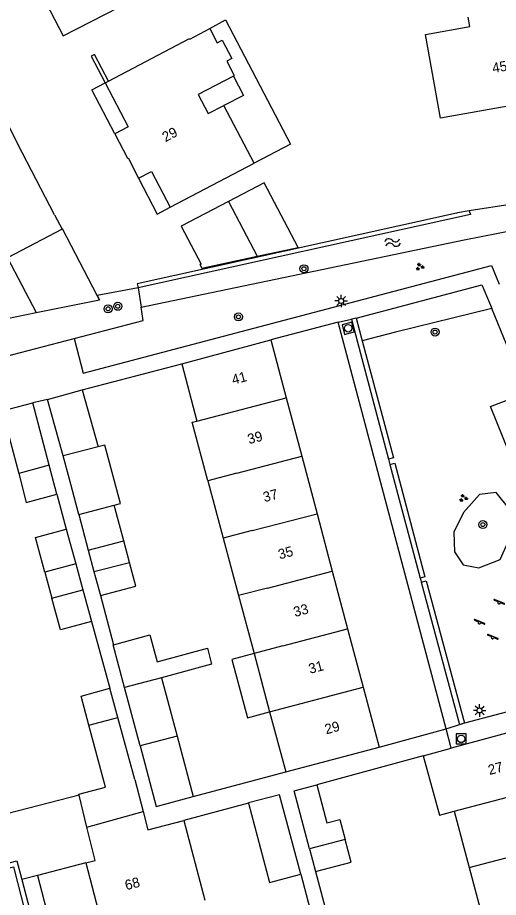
# Model space of a CAD drawing. Extents: x 136000 to 138005, y 398500 to 400500.
# Drawn here: x 137414.3 to 137462.4, y 399379.1 to 399466.9 of the extents above; entities that cross this region are included whole.
import ezdxf

# ---------------------------------------------------------------- set-up
doc = ezdxf.new("R2010")
doc.units = 0
for name, color, linetype in [('gg-afsc-erfafscheiding', 7, 'Continuous'), ('gg-afsc-hekwerk', 7, 'Continuous'), ('gg-afsc-muur', 7, 'Continuous'), ('gg-anno-huisnummerreeks BGT', 7, 'Continuous'), ('gg-bbg-bijgebouw', 7, 'Continuous'), ('gg-bbg-gedigitaliseerde bebouwing', 7, 'Continuous'), ('gg-bbg-gedigitaliseerde bijgebouw', 7, 'Continuous'), ('gg-bbg-hoofdgebouw', 7, 'Continuous'), ('gg-bbg-luifel en loopbrug', 7, 'Continuous'), ('gg-bbg-onder overbouw', 7, 'Continuous'), ('gg-bbg-pand overbouw', 7, 'Continuous'), ('gg-bbg-tussenscheiding', 7, 'Continuous'), ('gg-knt-bronhoudergrens', 7, 'Continuous'), ('gg-knt-plantopografie kant verharding', 7, 'Continuous'), ('gg-knt-verharding', 7, 'Continuous'), ('gg-kntw-bovenkant insteek waterloop', 7, 'Continuous'), ('gt-grn-groengrens', 7, 'Continuous'), ('gt-grn-weggrens', 7, 'Continuous'), ('gt-symb-boom', 7, 'Continuous'), ('gt-symb-groenvak', 7, 'Continuous'), ('gt-symb-lichtmast', 7, 'Continuous'), ('gt-symb-rioolschacht', 7, 'Continuous'), ('gt-symb-speelvoorziening', 7, 'Continuous'), ('gt-symb-watersymbool', 7, 'Continuous')]:
    doc.layers.add(name, color=color, linetype=linetype)

# ---------------------------------------------------------------- blocks, each defined once
blk = doc.blocks.new('gt0-WA')
at = {"layer": 'gt-symb-watersymbool'}
for centre, start, end in [((-0.323, 0.022), 28.07249, 151.92751), ((0.427, 0.422), 208.07248, 331.92751), ((-0.323, -0.428), 28.07249, 151.92751), ((0.427, -0.028), 208.07248, 331.92751)]:
    blk.add_arc(centre, 0.425, start, end, dxfattribs=at)
blk = doc.blocks.new('gt0-BOOM')
at = {"layer": 'gt-symb-boom'}
for radius in [0.4, 0.2]:
    blk.add_circle((0, 0), radius, dxfattribs=at)
blk = doc.blocks.new('gt0-RS')
at = {"layer": 'gt-symb-rioolschacht'}
blk.add_lwpolyline([(-0.5, -0.5), (0.5, -0.5), (0.5, 0.5), (-0.5, 0.5)], close=True, dxfattribs=at)
blk.add_circle((0, 0), 0.375, dxfattribs=at)
blk = doc.blocks.new('gt0-LMAST')
at = {"layer": 'gt-symb-lichtmast'}
for p, q in [((-0.182, 0.173), (-0.447, 0.438)), ((-0.005, 0.246), (-0.005, 0.621)), ((0.172, 0.173), (0.437, 0.438)), ((-0.255, -0.004), (-0.63, -0.004)), ((-0.182, -0.181), (-0.447, -0.446)), ((-0.005, -0.254), (-0.005, -0.629)), ((0.437, -0.446), (0.172, -0.181)), ((0.245, -0.004), (0.62, -0.004))]:
    blk.add_line(p, q, dxfattribs=at)
blk.add_circle((-0.005, -0.004), 0.25, dxfattribs=at)
blk = doc.blocks.new('gt0-GRVAK')
at = {"layer": 'gt-symb-groenvak'}
for p, q in [((-0.11, 0.189), (-0.228, 0.24)), ((-0.182, 0.153), (0.088, 0.153)), ((-0.091, 0.211), (-0.156, 0.322)), ((-0.047, 0.214), (-0.047, 0.393)), ((-0.004, 0.211), (0.061, 0.322)), ((0.015, 0.189), (0.133, 0.24)), ((0.262, -0.052), (0.197, 0.059)), ((0.305, -0.049), (0.305, 0.13)), ((0.349, -0.052), (0.414, 0.059)), ((-0.245, -0.228), (-0.363, -0.177)), ((-0.318, -0.264), (-0.047, -0.264)), ((-0.226, -0.206), (-0.291, -0.095)), ((-0.183, -0.203), (-0.183, -0.024)), ((-0.139, -0.206), (-0.074, -0.095)), ((-0.12, -0.228), (-0.002, -0.177)), ((0.243, -0.074), (0.125, -0.023)), ((0.17, -0.11), (0.441, -0.11)), ((0.368, -0.074), (0.486, -0.023))]:
    blk.add_line(p, q, dxfattribs=at)
blk = doc.blocks.new('gt0-SV')
at = {"layer": 'gt-symb-speelvoorziening'}
for p, q in [((-0.477, 0.255), (-0.08, 0.096)), ((0.542, -0.076), (-0.449, 0.324)), ((0.125, 0.014), (0.515, -0.143))]:
    blk.add_line(p, q, dxfattribs=at)
for centre, radius, start, end in [((-0.466, 0.291), 0.0369, 63.6251, 252.66016), ((-0.002, -0.005), 0.128, 127.68665, 8.59861), ((0.531, -0.111), 0.0363, 243.50852, 72.54358)]:
    blk.add_arc(centre, radius, start, end, dxfattribs=at)

msp = doc.modelspace()

# ---------------------------------------------------------------- linework, layer by layer
at = {"layer": 'gg-afsc-erfafscheiding'}
for p, q in [((137406.773, 399469.05), (137414.384, 399454.278)), ((137420.81, 399429.78), (137430.73, 399432.37)), ((137418.263, 399419.349), (137419.214, 399415.872)), ((137422.611, 399409.245), (137423.915, 399404.333)), ((137421.736, 399406.65), (137423.556, 399399.997)), ((137450.44, 399394.11), (137457.142, 399395.93)), ((137454.85, 399393.25), (137444.214, 399390.362)), ((137431.88, 399389.179), (137441.119, 399391.633)), ((137437.412, 399388.533), (137430.959, 399386.807)), ((137442.619, 399381.44), (137443.532, 399378.026)), ((137444.105, 399381.689), (137445.97, 399374.714))]:
    msp.add_line(p, q, dxfattribs=at)
at = {"layer": 'gg-afsc-hekwerk'}
for p, q in [((137418.047, 399447.251), (137414.384, 399454.278)), ((137405.372, 399435.257), (137416.217, 399437.479)), ((137405.372, 399435.257), (137416.217, 399437.479))]:
    msp.add_line(p, q, dxfattribs=at)
msp.add_lwpolyline([(137459.438, 399447.622), (137459.57, 399447.281), (137426.371, 399439.95)], dxfattribs=at)
at = {"layer": 'gg-afsc-muur'}
for p, q in [((137418.047, 399447.251), (137418.798, 399445.811)), ((137420.484, 399389.326), (137412.332, 399387.227))]:
    msp.add_line(p, q, dxfattribs=at)
msp.add_lwpolyline([(137423.422, 399460.573), (137422.014, 399463.246), (137421.678, 399463.068), (137423.089, 399460.398)], dxfattribs=at)
at = {"layer": 'gg-bbg-bijgebouw'}
for p, q in [((137435.399, 399448.56), (137438.262, 399443.106)), ((137418.843, 399445.835), (137418.798, 399445.811)), ((137422.294, 399439.2), (137418.843, 399445.835)), ((137417.33, 399428.82), (137420.81, 399429.78)), ((137412.82, 399427.66), (137415.87, 399428.47)), ((137421.277, 399386.12), (137420.484, 399389.326))]:
    msp.add_line(p, q, dxfattribs=at)
for points in [[(137438.262, 399443.106), (137442.354, 399443.991), (137438.966, 399450.447), (137435.399, 399448.56)], [(137418.798, 399445.811), (137413.344, 399442.937), (137416.217, 399437.479)], [(137416.217, 399437.479), (137422.523, 399438.759), (137422.294, 399439.2)]]:
    msp.add_lwpolyline(points, dxfattribs=at)
at = {"layer": 'gg-bbg-gedigitaliseerde bebouwing'}
for p, q in [((137430.73, 399432.37), (137432.256, 399426.657)), ((137433.347, 399420.687), (137434.874, 399414.979)), ((137434.874, 399414.979), (137436.408, 399409.243)), ((137436.408, 399409.243), (137437.956, 399403.456)), ((137437.956, 399403.456), (137439.511, 399397.643)), ((137439.511, 399397.643), (137441.119, 399391.633)), ((137441.119, 399391.633), (137450.44, 399394.11)), ((137426.887, 399387.677), (137427.365, 399385.846)), ((137457.942, 399387.731), (137459.431, 399382.101)), ((137427.365, 399385.846), (137430.959, 399386.807)), ((137430.959, 399386.807), (137433.028, 399378.843))]:
    msp.add_line(p, q, dxfattribs=at)
for points in [[(137433.347, 399420.687), (137431.783, 399426.534), (137432.256, 399426.657)], [(137454.85, 399393.25), (137456.458, 399387.335), (137457.942, 399387.731)], [(137459.431, 399382.101), (137460.953, 399376.345), (137461.224, 399376.417)]]:
    msp.add_lwpolyline(points, dxfattribs=at)
at = {"layer": 'gg-bbg-gedigitaliseerde bijgebouw'}
for p, q in [((137420.81, 399429.78), (137422.382, 399424.083)), ((137417.499, 399422.262), (137415.87, 399428.47)), ((137418.888, 399423.173), (137417.33, 399428.82)), ((137412.82, 399427.66), (137414.461, 399421.417)), ((137419.524, 399420.867), (137418.888, 399423.173)), ((137418.263, 399419.349), (137417.499, 399422.262)), ((137420.464, 399417.328), (137419.524, 399420.867)), ((137424.94, 399414.707), (137423.987, 399418.27)), ((137420.464, 399417.328), (137421.41, 399413.763)), ((137425.516, 399412.555), (137424.94, 399414.707)), ((137421.41, 399413.763), (137421.975, 399411.637)), ((137420.165, 399412.395), (137417.077, 399411.569)), ((137420.165, 399412.395), (137420.873, 399409.807)), ((137417.077, 399411.569), (137417.771, 399408.977)), ((137421.975, 399411.637), (137422.611, 399409.245)), ((137420.873, 399409.807), (137421.736, 399406.65)), ((137428.707, 399401.045), (137430.265, 399395.218)), ((137424.358, 399397.063), (137423.556, 399399.997)), ((137426.582, 399394.247), (137425.028, 399400.057)), ((137426.045, 399390.897), (137424.358, 399397.063)), ((137423.129, 399390.132), (137421.476, 399396.311)), ((137430.265, 399395.218), (137431.88, 399389.179)), ((137426.045, 399390.897), (137426.887, 399387.677)), ((137420.458, 399389.431), (137423.129, 399390.132)), ((137443.499, 399383.956), (137444.105, 399381.689))]:
    msp.add_line(p, q, dxfattribs=at)
for points in [[(137423.987, 399418.27), (137424.621, 399418.44), (137423.063, 399424.265), (137422.382, 399424.083)], [(137414.461, 399421.417), (137415.218, 399418.54), (137418.263, 399419.349)], [(137422.611, 399409.245), (137426.148, 399410.191), (137425.516, 399412.555)], [(137421.736, 399406.65), (137418.616, 399405.816), (137417.771, 399408.977)], [(137423.915, 399404.333), (137427.566, 399405.31), (137428.281, 399402.637), (137433.298, 399403.979), (137433.724, 399402.387), (137428.707, 399401.045)], [(137425.028, 399400.057), (137423.887, 399404.325), (137423.915, 399404.333)], [(137421.476, 399396.311), (137420.699, 399399.216), (137423.556, 399399.997)], [(137426.582, 399394.247), (137428.199, 399388.201), (137431.88, 399389.179)], [(137443.499, 399383.956), (137441.95, 399389.746), (137444.214, 399390.362)], [(137444.214, 399390.362), (137445.215, 399386.543), (137446.527, 399386.894), (137447.063, 399384.89)], [(137442.619, 399381.44), (137440.501, 399389.359), (137437.408, 399388.548), (137437.412, 399388.533)], [(137437.412, 399388.533), (137439.493, 399380.593), (137442.619, 399381.44)], [(137444.105, 399381.689), (137447.665, 399382.641), (137447.063, 399384.89)]]:
    msp.add_lwpolyline(points, dxfattribs=at)
at = {"layer": 'gg-bbg-hoofdgebouw'}
for p, q in [((137437.962, 399452.382), (137434.934, 399458.149)), ((137429.569, 399447.989), (137437.962, 399452.382)), ((137430.73, 399432.37), (137439.63, 399434.76)), ((137439.63, 399434.76), (137441.167, 399428.979)), ((137441.167, 399428.979), (137442.715, 399423.158)), ((137442.715, 399423.158), (137444.245, 399417.407)), ((137444.245, 399417.407), (137445.771, 399411.667)), ((137445.771, 399411.667), (137447.301, 399405.913)), ((137447.301, 399405.913), (137448.843, 399400.114)), ((137448.843, 399400.114), (137450.44, 399394.11)), ((137465.16, 399396.05), (137457.652, 399394.011)), ((137454.85, 399393.25), (137457.652, 399394.011)), ((137420.484, 399389.326), (137420.458, 399389.431)), ((137421.16, 399382.551), (137422.792, 399376.321))]:
    msp.add_line(p, q, dxfattribs=at)
for points in [[(137416.726, 399469.296), (137418.9, 399465.094), (137428.65, 399470.141), (137426.614, 399474.049), (137431.841, 399476.736), (137429.654, 399480.972), (137431.925, 399482.136), (137431.734, 399482.51), (137414.502, 399473.647)], [(137472.214, 399467.816), (137473.017, 399463.206), (137469.262, 399462.55), (137469.841, 399459.241), (137456.556, 399456.899), (137455.075, 399465.231), (137459.49, 399466.028), (137459.329, 399466.964)], [(137423.422, 399460.573), (137431.502, 399464.829), (137431.534, 399464.767), (137433.543, 399465.819)], [(137433.543, 399465.819), (137434.287, 399464.397), (137434.788, 399464.659), (137435.737, 399462.847), (137435.227, 399462.581), (137435.988, 399461.128), (137435.899, 399461.081)], [(137435.899, 399461.081), (137432.373, 399459.246), (137433.38, 399457.346), (137434.934, 399458.149)], [(137424.068, 399455.319), (137425.335, 399452.889), (137425.388, 399452.917), (137426.426, 399450.898)], [(137421.16, 399382.551), (137422.099, 399382.797), (137421.277, 399386.12)]]:
    msp.add_lwpolyline(points, dxfattribs=at)
at = {"layer": 'gg-bbg-luifel en loopbrug'}
msp.add_line((137419.214, 399415.872), (137420.165, 399412.395), dxfattribs=at)
for points in [[(137433.543, 399465.819), (137435.122, 399466.683), (137441.608, 399454.291), (137437.962, 399452.382)], [(137435.899, 399461.081), (137436.892, 399459.162), (137434.934, 399458.149)], [(137435.399, 399448.56), (137430.69, 399446.09), (137432.667, 399442.324), (137432.56, 399442.268), (137432.747, 399441.907), (137438.262, 399443.106)], [(137417.077, 399411.569), (137416.145, 399415.05), (137419.214, 399415.872)], [(137437.956, 399403.456), (137435.74, 399402.864), (137437.295, 399397.051), (137439.511, 399397.643)]]:
    msp.add_lwpolyline(points, dxfattribs=at)
at = {"layer": 'gg-bbg-onder overbouw'}
for points in [[(137423.089, 399460.398), (137425.405, 399456.014), (137424.068, 399455.319)], [(137426.426, 399450.898), (137427.715, 399451.562), (137429.569, 399447.989)]]:
    msp.add_lwpolyline(points, dxfattribs=at)
at = {"layer": 'gg-bbg-pand overbouw'}
for points in [[(137424.068, 399455.319), (137421.768, 399459.705), (137423.089, 399460.398)], [(137426.426, 399450.898), (137428.271, 399447.31), (137429.569, 399447.989)]]:
    msp.add_lwpolyline(points, dxfattribs=at)
at = {"layer": 'gg-bbg-tussenscheiding'}
for p, q in [((137423.089, 399460.398), (137423.422, 399460.573)), ((137432.256, 399426.657), (137441.167, 399428.979)), ((137422.382, 399424.083), (137418.888, 399423.173)), ((137436.254, 399421.464), (137442.715, 399423.158)), ((137417.499, 399422.262), (137414.461, 399421.417)), ((137436.254, 399421.464), (137433.347, 399420.687)), ((137420.464, 399417.328), (137423.987, 399418.27)), ((137437.779, 399415.732), (137444.245, 399417.407)), ((137437.779, 399415.732), (137434.874, 399414.979)), ((137421.41, 399413.763), (137424.94, 399414.707)), ((137421.975, 399411.637), (137425.516, 399412.555)), ((137439.305, 399409.993), (137445.771, 399411.667)), ((137439.305, 399409.993), (137436.408, 399409.243)), ((137417.771, 399408.977), (137420.873, 399409.807)), ((137440.842, 399404.215), (137447.301, 399405.913)), ((137440.842, 399404.215), (137437.956, 399403.456)), ((137428.707, 399401.045), (137425.028, 399400.057)), ((137439.511, 399397.643), (137448.843, 399400.114)), ((137421.476, 399396.311), (137424.358, 399397.063)), ((137430.265, 399395.218), (137426.582, 399394.247)), ((137457.942, 399387.731), (137466.746, 399390.052)), ((137421.277, 399386.12), (137426.887, 399387.677)), ((137447.063, 399384.89), (137443.499, 399383.956)), ((137459.431, 399382.101), (137468.242, 399384.396))]:
    msp.add_line(p, q, dxfattribs=at)
at = {"layer": 'gg-knt-bronhoudergrens'}
msp.add_line((137426.371, 399439.95), (137422.294, 399439.2), dxfattribs=at)
at = {"layer": 'gg-knt-plantopografie kant verharding'}
msp.add_line((137422.292, 399439.199), (137422.523, 399438.759), dxfattribs=at)
at = {"layer": 'gg-knt-verharding'}
for p, q in [((137461.454, 399438.439), (137461.682, 399437.897)), ((137465.061, 399429.611), (137461.682, 399437.897)), ((137446.35, 399436.54), (137439.63, 399434.76)), ((137457.142, 399395.93), (137446.35, 399436.54)), ((137448.157, 399436.94), (137447.674, 399436.812)), ((137447.674, 399436.812), (137448.282, 399434.523)), ((137402.147, 399430.26), (137420.01, 399434.91)), ((137448.282, 399434.523), (137451.382, 399422.856)), ((137451.382, 399422.856), (137451.526, 399422.315)), ((137451.526, 399422.315), (137454.537, 399410.984)), ((137454.649, 399410.567), (137458.484, 399396.374)), ((137477.051, 399401.319), (137458.967, 399396.503)), ((137458.484, 399396.374), (137458.681, 399396.427)), ((137458.681, 399396.427), (137458.73, 399396.44)), ((137458.967, 399396.503), (137458.73, 399396.44)), ((137421.16, 399382.551), (137416.338, 399381.308)), ((137416.338, 399381.308), (137426.624, 399341.807)), ((137414.77, 399380.9), (137425.044, 399341.426))]:
    msp.add_line(p, q, dxfattribs=at)
for points in [[(137420.01, 399434.91), (137420.9, 399431.42), (137461.66, 399442.19), (137462.424, 399440.329)], [(137448.157, 399436.94), (137460.69, 399440.26), (137461.454, 399438.439)], [(137468.384, 399411.257), (137461.56, 399428.11), (137465.112, 399429.486)], [(137454.537, 399410.984), (137454.595, 399410.767), (137454.649, 399410.567)], [(137399.792, 399377.803), (137401.361, 399379.375), (137414.284, 399382.767), (137414.77, 399380.9)]]:
    msp.add_lwpolyline(points, dxfattribs=at)
at = {"layer": 'gg-kntw-bovenkant insteek waterloop'}
for p, q in [((137469.934, 399449.287), (137459.438, 399447.622)), ((137459.438, 399447.622), (137458.257, 399447.434)), ((137426.371, 399439.95), (137426.7, 399438.014))]:
    msp.add_line(p, q, dxfattribs=at)
for points in [[(137426.7, 399438.014), (137458.93, 399444.743), (137470.805, 399447.076), (137469.934, 399449.287)], [(137458.257, 399447.434), (137458.16, 399447.419), (137452.302, 399446.119)], [(137452.302, 399446.119), (137426.303, 399440.349), (137426.371, 399439.95)]]:
    msp.add_lwpolyline(points, dxfattribs=at)
at = {"layer": 'gt-grn-groengrens'}
msp.add_line((137448.157, 399436.94), (137448.765, 399434.651), dxfattribs=at)
for points in [[(137420.01, 399434.91), (137426.895, 399436.678), (137426.7, 399438.014)], [(137461.682, 399437.897), (137452.074, 399435.531), (137448.765, 399434.651)], [(137448.765, 399434.651), (137451.866, 399422.985), (137451.382, 399422.856)], [(137451.526, 399422.315), (137452.009, 399422.444), (137455.02, 399411.113), (137454.537, 399410.984)], [(137462.541, 399412.827), (137463.624, 399415.272), (137463.489, 399417.839), (137462.14, 399419.532), (137460.469, 399419.316), (137458.859, 399417.523), (137457.908, 399415.582), (137457.965, 399413.621), (137458.847, 399412.303), (137460.411, 399412.022), (137462.541, 399412.827)], [(137454.649, 399410.567), (137455.132, 399410.698), (137458.967, 399396.503)], [(137399.792, 399377.803), (137400.146, 399377.45), (137401.619, 399378.926), (137413.926, 399382.156), (137415.111, 399377.603)]]:
    msp.add_lwpolyline(points, dxfattribs=at)
at = {"layer": 'gt-grn-weggrens'}
for p, q in [((137446.35, 399436.54), (137447.674, 399436.812)), ((137417.33, 399428.82), (137415.87, 399428.47)), ((137457.142, 399395.93), (137458.484, 399396.374)), ((137457.652, 399394.011), (137457.142, 399395.93)), ((137416.338, 399381.308), (137414.77, 399380.9))]:
    msp.add_line(p, q, dxfattribs=at)

# ---------------------------------------------------------------- block references
at = {"layer": 'gt-symb-boom'}
for p in [(137442.942, 399441.858), (137456.029, 399435.538), (137460.801, 399416.33)]:
    msp.add_blockref('gt0-BOOM', p, dxfattribs=at)
for p, rotation in [((137423.387, 399437.856), -168.22937399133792), ((137424.355, 399438.108), -168.2293739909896), ((137436.401, 399437.052), -168.2293739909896)]:
    msp.add_blockref('gt0-BOOM', p, dxfattribs=dict(at, rotation=rotation))
at = {"layer": 'gt-symb-groenvak'}
for p in [(137454.496, 399442.042), (137458.843, 399418.962)]:
    msp.add_blockref('gt0-GRVAK', p, dxfattribs=at)
at = {"layer": 'gt-symb-lichtmast'}
for p in [(137446.659, 399438.643), (137460.485, 399397.78)]:
    msp.add_blockref('gt0-LMAST', p, dxfattribs=at)
at = {"layer": 'gt-symb-rioolschacht', "rotation": 15.00891367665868}
msp.add_blockref('gt0-RS', (137447.353, 399435.913), dxfattribs=at)
at = {"layer": 'gt-symb-rioolschacht'}
msp.add_blockref('gt0-RS', (137458.636, 399394.935), dxfattribs=at)
at = {"layer": 'gt-symb-speelvoorziening'}
for p in [(137462.409, 399408.536), (137460.447, 399406.536), (137461.764, 399405.047)]:
    msp.add_blockref('gt0-SV', p, dxfattribs=at)
at = {"layer": 'gt-symb-watersymbool', "rotation": -168.2293739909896}
msp.add_blockref('gt0-WA', (137451.84, 399444.482), dxfattribs=at)

# ---------------------------------------------------------------- texts
at = {"layer": 'gg-anno-huisnummerreeks BGT'}
for s, rotation, p in [('45', 10, (137461.826, 399461.382)), ('29', 27.3, (137429.101, 399454.478)), ('41', 14.9, (137435.879, 399430.28)), ('39', 14.9, (137437.458, 399424.341)), ('37', 14.9, (137438.998, 399418.55)), ('35', 14.9, (137440.515, 399412.845)), ('33', 14.9, (137442.043, 399407.098)), ('31', 14.9, (137443.552, 399401.423)), ('29', 14.9, (137445.159, 399395.383)), ('27', 14.8, (137461.468, 399391.327)), ('68', 14.7, (137425.206, 399379.824))]:
    msp.add_text(s, height=1, rotation=rotation, dxfattribs=at).set_placement(p)

doc.saveas('drawing.dxf')
